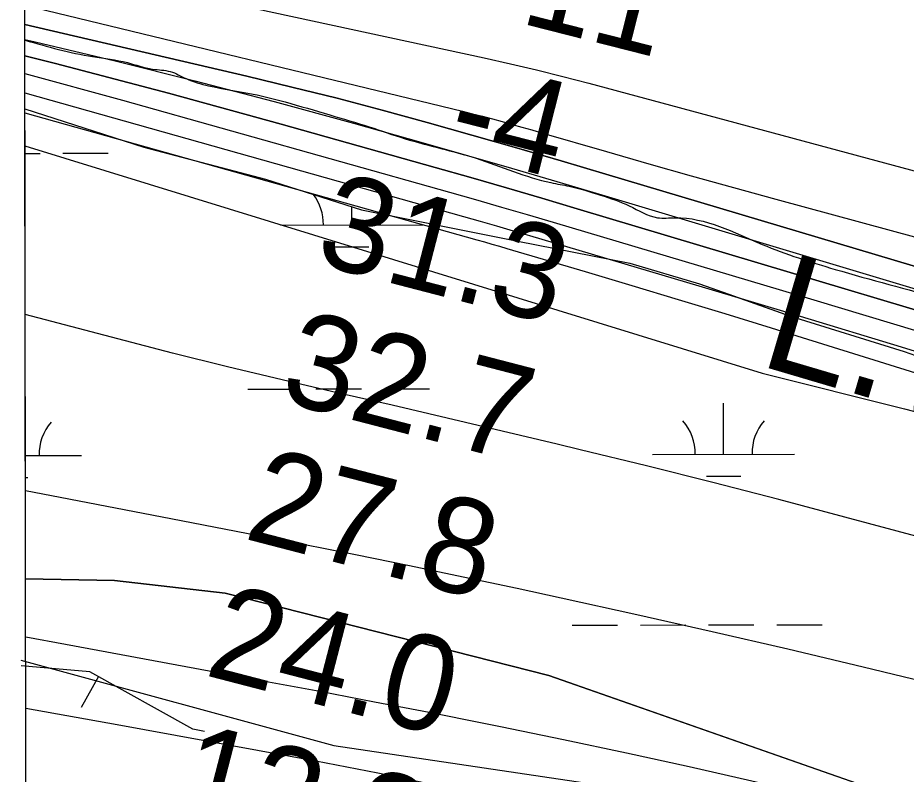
# Model space of a CAD drawing. Extents: x 3329297 to 3367176, y 649250 to 674653.
# Drawn here: x 3333403 to 3334029, y 668886 to 669418 of the extents above; entities that cross this region are included whole.
import ezdxf

# ---------------------------------------------------------------- set-up
doc = ezdxf.new("R2010")
doc.units = 0
for name, color, linetype in [('V-BORW-LINE', 7, 'Continuous'), ('V-GRID-FRAM', 7, 'Continuous'), ('V-RIVR-EDGE', 7, 'Continuous'), ('V-RIVR-RANG', 7, 'Continuous'), ('V-SITE-VEGE', 7, 'Continuous'), ('V-TOPO-DPTH', 7, 'Continuous'), ('V-TOPO-MAJR', 7, 'Continuous'), ('V-TOPO-MINR', 7, 'Continuous'), ('V-TOPO-SHOR', 7, 'Continuous'), ('V-TOPO-WATR', 7, 'Continuous'), ('V-TOPO-WATR-IDEN', 7, 'Continuous'), ('V-WETL-SWMP', 7, 'Continuous')]:
    doc.layers.add(name, color=color, linetype=linetype)

msp = doc.modelspace()

# ---------------------------------------------------------------- linework, layer by layer
at = {"layer": 'V-BORW-LINE'}
msp.add_line((3333460.35, 668954.51), (3333448.21, 668932.65), dxfattribs=at)
for points in [[(3333405.59, 668966.14), (3333625.98, 668906.03), (3333861.4, 668870.97), (3334101.83, 668795.84), (3334252.09, 668755.76), (3334382.32, 668740.74), (3334452.45, 668720.7), (3334632.77, 668650.58), (3334808.08, 668630.54), (3334943.32, 668585.46), (3335178.74, 668540.38), (3335298.95, 668480.27), (3335449.22, 668430.19), (3335604.5, 668375.09), (3335779.81, 668304.96), (3335960.13, 668209.79)], [(3333534.86, 668915.77), (3333526.76, 668917.61), (3333454.23, 668957.91), (3333405.87, 668961.94)]]:
    msp.add_lwpolyline(points, dxfattribs=at)
at = {"layer": 'V-GRID-FRAM'}
msp.add_lwpolyline([(3333403.5, 672816.28), (3364945.55, 672875.92), (3364987.87, 654691.71), (3333429.95, 654632.04), (3333403.5, 672816.28)], dxfattribs=at)
at = {"layer": 'V-RIVR-EDGE'}
msp.add_spline([(3333408.67, 669402.25), (3333456.19, 669390.71), (3333480.63, 669386.5), (3333498.44, 669381.9), (3333510.87, 669380.21), (3333522.05, 669375.21), (3333537.79, 669370.2), (3333569.28, 669364.32), (3333591.65, 669358.87), (3333623.12, 669349.68), (3333650.87, 669341.32), (3333676.14, 669332.97), (3333726.26, 669319.16), (3333778.85, 669302.04), (3333791.7, 669299.52), (3333813.65, 669293.25), (3333833.94, 669285.74), (3333853.81, 669277.4), (3333866.25, 669277.37), (3333927.54, 669258.57), (3333978.9, 669241.03), (3334054.7, 669220.12), (3334082.03, 669212.59), (3334104.4, 669205.9), (3334133.39, 669195.06), (3334212.08, 669169.99), (3334258.87, 669154.54), (3334287.45, 669144.94), (3334323.9, 669134.48), (3334362.83, 669121.12), (3334397.62, 669109.43), (3334435.3, 669094.83), (3334441.92, 669091.5), (3334451.86, 669089.82), (3334460.97, 669083.99), (3334464.7, 669082.74), (3334470.5, 669083.56), (3334476.3, 669080.22), (3334476.7, 669076.08), (3334486.64, 669072.74), (3334503.22, 669071.87), (3334523.51, 669067.26), (3334538.42, 669061.42), (3334550.43, 669055.17), (3334564.91, 669046.85), (3334575.68, 669042.68), (3334598.87, 669036.4), (3334626.22, 669030.95), (3334690.85, 669018.77), (3334721.1, 669015.79), (3334733.12, 669015.76), (3334745.12, 669011.17), (3334755.07, 669009.49), (3334769.57, 669008.62), (3334791.12, 669004.42), (3334799.82, 669004.4), (3334813.5, 669004.78), (3334832.55, 668999.76), (3334841.67, 668998.5), (3334844.56, 668994.76), (3334856.98, 668990.17), (3334864.01, 668983.93), (3334870.22, 668977.7), (3334876.83, 668970.23), (3334882.21, 668968.55), (3334894.64, 668965.62), (3334904.17, 668965.6), (3334918.26, 668964.32), (3334926.55, 668963.47), (3334936.07, 668958.47), (3334945.17, 668949.33), (3334956.75, 668941.01), (3334959.65, 668941.42), (3334971.67, 668941.39), (3334983.28, 668941.78), (3334993.22, 668938.85), (3335003.57, 668932.19), (3335011.43, 668925.13), (3335021.77, 668920.13), (3335034.2, 668915.95), (3335054.91, 668911.76), (3335056.98, 668908.85), (3335064.84, 668903.86), (3335073.54, 668900.11), (3335080.99, 668898.01), (3335087.62, 668898), (3335095.08, 668897.98), (3335097.56, 668895.07), (3335105.01, 668888.42), (3335114.11, 668882.18), (3335138.13, 668873), (3335159.66, 668864.25), (3335185.74, 668850.5), (3335195.24, 668838.88), (3335210.97, 668830.13), (3335229.2, 668825.53), (3335249.9, 668817.6), (3335252.37, 668811.38), (3335261.48, 668805.55), (3335272.65, 668798.48), (3335296.26, 668792.62), (3335327.31, 668778.45), (3335359.19, 668761.79), (3335399.34, 668739.72), (3335432.46, 668723.48), (3335466.41, 668708.06), (3335508.64, 668689.3), (3335535.54, 668674.31), (3335583.98, 668653.05), (3335614.62, 668638.06), (3335645.26, 668624.72), (3335682.09, 668600.59), (3335715.2, 668580.61), (3335752.45, 668561.45), (3335771.91, 668553.11), (3335793.87, 668548.5), (3335846.45, 668524.74), (3335870.88, 668514.74), (3335887.86, 668509.31), (3335894.89, 668501), (3335912.68, 668488.11), (3335927.57, 668478.12), (3335958.63, 668466.44), (3335986.78, 668452.69), (3336001.26, 668442.71), (3336018.65, 668434.38), (3336038.94, 668426.86), (3336117.18, 668387.3), (3336184.23, 668349), (3336223.14, 668326.52), (3336257.49, 668305.71), (3336289.35, 668284.49), (3336317.09, 668269.5), (3336332.82, 668261.59), (3336456.59, 668198.69), (3336509.16, 668170.79), (3336541.45, 668152.89), (3336585.74, 668129.99), (3336625.9, 668110.82), (3336652.81, 668097.9), (3336753.39, 668040.04), (3336798.08, 668013.82), (3336819.61, 668001.33), (3336844.03, 667986.76), (3336862.23, 667973.87), (3336893.68, 667952.24), (3336928.03, 667933.09), (3336960.32, 667914.77), (3336990.53, 667894.8), (3337029.42, 667867.76), (3337069.15, 667842.38), (3337101.03, 667829.45), (3337126.7, 667818.2), (3337166.01, 667790.33), (3337200.36, 667767.86), (3337228.49, 667747.49), (3337263.25, 667726.26), (3337288.91, 667709.2), (3337372.51, 667657.19), (3337387.81, 667642.64), (3337413.87, 667621.85), (3337448.63, 667598.56), (3337473.45, 667578.6), (3337509.02, 667550.74), (3337579.37, 667503.32), (3337621.15, 667469.64), (3337664.99, 667430.98), (3337708, 667391.09), (3337739.83, 667359.09), (3337772.91, 667327.1), (3337812.19, 667288.45), (3337827.07, 667271.42), (3337829.54, 667264.37), (3337842.77, 667251.49), (3337873.39, 667227.79), (3337886.2, 667214.9), (3337903.15, 667197.87), (3337949.44, 667144.7), (3337971.36, 667123.51), (3337996.16, 667096.5), (3338024.28, 667069.91), (3338047.02, 667044.57), (3338075.53, 667011.75), (3338104.88, 666976.86), (3338113.55, 666965.24), (3338176.78, 666889.65), (3338206.11, 666850.2), (3338224.29, 666825.28), (3338246.19, 666798.29), (3338263.54, 666774.2), (3338301.95, 666718.57), (3338311.86, 666704.45), (3338327.97, 666683.27), (3338335.39, 666667.92), (3338348.6, 666644.26), (3338362.65, 666627.23), (3338385.38, 666599.41), (3338404.38, 666574.49), (3338412.64, 666562.03), (3338414.69, 666551.25), (3338422.1, 666533), (3338443.14, 666493.98), (3338455.94, 666471.98), (3338475.36, 666449.55), (3338483.22, 666442.9), (3338498.1, 666425.04), (3338521.62, 666381.88), (3338562.49, 666317.53), (3338585.64, 666290.53), (3338600.49, 666260.65), (3338619.87, 666219.99), (3338640.91, 666179.73), (3338652.47, 666165.19), (3338660.72, 666148.59), (3338708.98, 666053.14), (3338735.4, 666007.49), (3338756.45, 665971.37), (3338777.09, 665937.33), (3338810.12, 665887.1), (3338828.67, 665846.43), (3338853.83, 665796.63), (3338873.62, 665751.82), (3338895.07, 665712.81), (3338903.73, 665692.06), (3338916.51, 665665.92), (3338933.84, 665635.2), (3338944.14, 665609.48), (3338956.5, 665578.78), (3338961.85, 665565.5), (3338976.72, 665543.08), (3338984.97, 665527.72), (3338995.29, 665511.12), (3339011.78, 665472.12), (3339026.62, 665438.92), (3339039.81, 665412.78), (3339047.62, 665382.91), (3339085.52, 665289.98), (3339099.52, 665253.88), (3339113.54, 665222.76), (3339126.31, 665192.47), (3339138.67, 665160.53), (3339164.2, 665092.49), (3339180.27, 665055.97), (3339203.74, 664990.84), (3339215.67, 664956.41), (3339231.28, 664897.51), (3339241.14, 664863.5), (3339253.89, 664825.75), (3339262.12, 664798.38), (3339275.29, 664761.87), (3339290.53, 664724.53), (3339306.2, 664692.16), (3339318.96, 664656.48), (3339324.3, 664636.57), (3339336.64, 664597.17), (3339352.32, 664567.7), (3339365.51, 664538.24), (3339372.09, 664519.57), (3339374.1, 664493.04), (3339373.24, 664478.95), (3339373.22, 664471.07), (3339377.31, 664449.92), (3339393.81, 664419.21), (3339410.31, 664384.77), (3339423.47, 664344.95), (3339458.49, 664257.4), (3339470, 664219.24), (3339470.38, 664207.22), (3339477.79, 664185.65), (3339481.06, 664164.92), (3339486.38, 664140.04), (3339490.07, 664124.28), (3339499.57, 664107.26), (3339512.74, 664069.92), (3339523.82, 664028.45), (3339527.48, 663998.18), (3339528.24, 663969.58), (3339525.71, 663951.76), (3339522.38, 663945.55), (3339521.12, 663939.34), (3339523.98, 663925.24), (3339554.12, 663875.01), (3339569.36, 663836.01), (3339574.25, 663803.67), (3339577.08, 663774.24), (3339586.92, 663730.69), (3339599.67, 663691.28), (3339610.34, 663646.91), (3339623.11, 663615.79), (3339630.52, 663595.88), (3339633.84, 663595.87), (3339642.96, 663599.16), (3339642.95, 663594.19), (3339646.2, 663565.99), (3339654.41, 663535.72), (3339664.28, 663503.78), (3339677.03, 663465.2), (3339691.86, 663427.03), (3339697.2, 663406.71), (3339697.16, 663392.2), (3339697.14, 663381.01), (3339704.95, 663354.46), (3339710.68, 663325.43), (3339723.84, 663284.37), (3339738.67, 663247.44), (3339746.07, 663222.55), (3339747.68, 663203.07), (3339746.39, 663183.59), (3339745.49, 663154.58), (3339745.01, 663130.54), (3339742.91, 663119.36), (3339739.57, 663107.34), (3339737.02, 663082.48), (3339735.31, 663062.18), (3339736.91, 663039.79), (3339742.24, 663016.57), (3339743.89, 663011.59), (3339748.03, 663011.58), (3339751.76, 663009.5), (3339753.81, 663002.44), (3339760.02, 662996.63), (3339761.25, 662990.82), (3339763.7, 662975.89), (3339763.23, 662954.76), (3339760.68, 662930.31), (3339757.77, 662927.83), (3339749.07, 662927.43), (3339743.27, 662927.45), (3339738.7, 662924.14), (3339734.95, 662917.94), (3339730.39, 662915.88), (3339727.48, 662912.15), (3339727.05, 662907.59), (3339732.42, 662900.12), (3339737.36, 662884.36), (3339741.88, 662869.42), (3339745.19, 662866.1), (3339748.09, 662867.34), (3339750.6, 662877.28), (3339752.68, 662878.93), (3339754.33, 662875.61), (3339755.55, 662867.73), (3339761.75, 662859.01), (3339764.21, 662850.72), (3339762.54, 662844.09), (3339761.66, 662822.12), (3339758.32, 662812.6), (3339756.63, 662801.83), (3339759.49, 662784), (3339757.41, 662779.44), (3339754.89, 662768.67), (3339755.28, 662757.07), (3339757.75, 662749.6), (3339761.87, 662739.64), (3339755.63, 662730.95), (3339746.46, 662711.08), (3339737.74, 662704.06), (3339732.76, 662703.24), (3339730.27, 662699.93), (3339733.56, 662689.56), (3339736.84, 662677.12), (3339737.24, 662668), (3339731.83, 662659.31), (3339726.4, 662644.4), (3339724.32, 662641.09), (3339729.69, 662633.2), (3339729.67, 662627.4), (3339727.18, 662625.33), (3339721.8, 662625.76), (3339721.77, 662615.4), (3339722.97, 662597.16), (3339722.88, 662560.68), (3339725.3, 662535.39), (3339725.27, 662520.47), (3339726.84, 662486.48), (3339724.3, 662463.27), (3339713.04, 662438.43), (3339703.87, 662416.9), (3339699.66, 662391.63), (3339692.89, 662333.2), (3339688.24, 662297.98), (3339687.35, 662274.36), (3339683.58, 662256.13), (3339676.08, 662239.99), (3339666.07, 662216.8), (3339659.8, 662192.78), (3339656.84, 662171.64), (3339654.66, 662126.06), (3339650.43, 662090.84), (3339644.54, 662058.52), (3339643.67, 662039.46), (3339638.22, 662015.43), (3339634.45, 661998.44), (3339628.58, 661971.93), (3339618.98, 661945.84), (3339616.46, 661933), (3339617.23, 661907.3), (3339619.63, 661874.97), (3339617.1, 661854.66), (3339612.93, 661845.55), (3339610.83, 661836.44), (3339609.99, 661829.81), (3339609.97, 661820.28), (3339609.94, 661810.74), (3339603.71, 661804.13), (3339600.8, 661799.58), (3339598.69, 661785.07), (3339594.93, 661775.55), (3339590.33, 661759.4), (3339588.63, 661741.16), (3339585.71, 661733.3), (3339580.72, 661727.51), (3339574.08, 661723.79), (3339572.82, 661715.92), (3339571.93, 661693.54), (3339563.96, 661655.01), (3339553.91, 661613.59), (3339540.55, 661574.66), (3339527.6, 661533.66), (3339508.45, 661497.23), (3339490.11, 661455.83), (3339486.77, 661446.72), (3339487.15, 661432.62), (3339486.27, 661412.32), (3339484.59, 661404.03), (3339476.69, 661391.62), (3339467.95, 661378.79), (3339452.99, 661365.15), (3339446.77, 661363.5), (3339440.97, 661363.1), (3339433.9, 661354.83), (3339423.52, 661346.15), (3339398.21, 661334.61), (3339381.19, 661326.78), (3339369.99, 661319.76), (3339357.51, 661305.28), (3339344.6, 661280.03), (3339332.97, 661269.7), (3339320.94, 661263.51), (3339313.89, 661263.11), (3339310.17, 661266.02), (3339308.11, 661271.83), (3339302.75, 661282.21), (3339298.61, 661286.36), (3339290.74, 661288.87), (3339284.94, 661288.88), (3339274.98, 661285.59), (3339261.28, 661273.19), (3339255.46, 661266.57), (3339248.82, 661265.76), (3339234.73, 661264.55), (3339224.36, 661264.16), (3339216.48, 661259.21), (3339211.9, 661252.17), (3339209.4, 661248.45), (3339211.04, 661240.57), (3339215.57, 661229.37), (3339215.52, 661208.23), (3339213.41, 661191.24), (3339208.83, 661185.04), (3339198.85, 661169.31), (3339190.95, 661161.87), (3339179.34, 661161.07), (3339154.49, 661165.69), (3339127.97, 661171.14), (3339111.41, 661176.16), (3339105.19, 661176.17), (3339096.89, 661174.12), (3339090.66, 661168.75), (3339085.66, 661157.16), (3339071.95, 661143.1), (3339054.92, 661129.88), (3339020.08, 661118.77), (3338993.53, 661110.13), (3338978.58, 661099.81), (3338965.29, 661086.16), (3338953.63, 661064.64), (3338937.4, 661038.98)], degree=3, dxfattribs=at)
at = {"layer": 'V-SITE-VEGE'}
for p, q in [((3333409.01, 669023.29), (3333408.53, 669354.01)), ((3333408.53, 669354.01), (3333492.15, 669326.99)), ((3333492.15, 669326.99), (3333577.96, 669304.48)), ((3333577.96, 669304.48), (3333645.41, 669282.86)), ((3333645.41, 669282.86), (3333755.41, 669260.81)), ((3333755.41, 669260.81), (3333834.27, 669245.49)), ((3333834.27, 669245.49), (3333883.35, 669230.93)), ((3333883.35, 669230.93), (3333947.37, 669208.02)), ((3333947.37, 669208.02), (3334027.52, 669183.26)), ((3334027.52, 669183.26), (3334091.99, 669160.07)), ((3333471.65, 669022.05), (3333409.01, 669023.29)), ((3333549.41, 669013.14), (3333471.65, 669022.05)), ((3333777.26, 668955.26), (3333549.41, 669013.14)), ((3334046.33, 668861.19), (3333777.26, 668955.26))]:
    msp.add_line(p, q, dxfattribs=at)
at = {"layer": 'V-TOPO-DPTH'}
for points in [[(3333408.38, 669459.74), (3333731.79, 669389.86), (3333750.29, 669385.72), (3333768.75, 669381.39), (3333787.13, 669376.79), (3333805.48, 669372), (3334306.19, 669237.23), (3334365.15, 669221.22), (3334424.06, 669205.02), (3334482.9, 669188.55), (3334541.69, 669171.9), (3334642.41, 669143.11), (3334650.8, 669140.74), (3334659.21, 669138.41), (3334667.62, 669136.13), (3334676.05, 669133.88), (3334775.58, 669107.72), (3334833.98, 669093.47), (3334892.67, 669080.62)], [(3333408.45, 669413.4), (3333408.38, 669459.74), (3333731.79, 669389.86), (3333750.29, 669385.72), (3333768.75, 669381.39), (3333787.13, 669376.79), (3333805.48, 669372), (3334306.19, 669237.23), (3334365.15, 669221.22), (3334424.06, 669205.02), (3334482.9, 669188.55), (3334541.69, 669171.9), (3334642.41, 669143.11), (3334650.8, 669140.74), (3334659.21, 669138.41), (3334667.62, 669136.13), (3334676.05, 669133.88), (3334775.58, 669107.72), (3334833.98, 669093.47), (3334892.67, 669080.62)], [(3334372.95, 669142.47), (3333817.53, 669308.03), (3333786.1, 669317.32), (3333754.64, 669326.5), (3333723.14, 669335.52), (3333691.6, 669344.44), (3333659.99, 669353.07), (3333628.31, 669361.42), (3333596.52, 669369.34), (3333564.66, 669376.99), (3333408.45, 669413.4)], [(3333408.45, 669413.4), (3333564.66, 669376.99), (3333596.52, 669369.34), (3333628.31, 669361.42), (3333659.99, 669353.07), (3333691.6, 669344.44), (3333723.14, 669335.52), (3333754.64, 669326.5), (3333786.1, 669317.32), (3333817.53, 669308.03), (3334372.95, 669142.47)], [(3335002.21, 668898.86), (3334694.44, 669005.96), (3334661.88, 669017.15), (3334629.27, 669028.19), (3334596.59, 669038.99), (3334563.84, 669049.63), (3334486.28, 669074.53), (3334414.65, 669097.28), (3334342.92, 669119.75), (3334271.07, 669141.79), (3334199.13, 669163.54), (3333797.33, 669283.73), (3333772.39, 669291.12), (3333747.44, 669298.43), (3333722.45, 669305.62), (3333697.43, 669312.72), (3333588.99, 669343.23), (3333509.59, 669364.97), (3333430, 669385.97), (3333408.48, 669391.33), (3333408.45, 669413.4)]]:
    msp.add_lwpolyline(points, dxfattribs=at)
at = {"layer": 'V-TOPO-MAJR'}
for points in [[(3333408.54, 669351.21), (3333726.76, 669261.81), (3333732.02, 669260.32), (3333737.28, 669258.81), (3333742.53, 669257.29), (3333747.77, 669255.76), (3333802.91, 669239.49), (3333835.69, 669229.74), (3333868.45, 669219.88), (3333901.16, 669209.88), (3333933.85, 669199.78), (3334593.81, 668994.15), (3334605.9, 668990.34), (3334617.98, 668986.47), (3334630.03, 668982.52), (3334642.06, 668978.52), (3334719.24, 668952.53), (3334769.81, 668935.39), (3334820.33, 668918.11), (3334870.79, 668900.62)], [(3335195.73, 668653.71), (3334626.55, 668807.85), (3334599.96, 668814.93), (3334573.32, 668821.87), (3334546.63, 668828.59), (3334519.91, 668835.17), (3333998.57, 668961.11), (3333945.51, 668973.72), (3333892.38, 668986.08), (3333839.17, 668998.04), (3333785.9, 669009.75), (3333755.05, 669016.41), (3333717.13, 669024.48), (3333679.19, 669032.4), (3333641.19, 669040.08), (3333603.17, 669047.62), (3333511.33, 669065.54), (3333427.33, 669081.77), (3333408.92, 669085.27)]]:
    msp.add_lwpolyline(points, dxfattribs=at)
at = {"layer": 'V-TOPO-MINR'}
for points in [[(3333408.38, 669459.74), (3333731.79, 669389.86), (3333750.29, 669385.72), (3333768.75, 669381.39), (3333787.13, 669376.79), (3333805.48, 669372), (3334306.19, 669237.23), (3334365.15, 669221.22), (3334424.06, 669205.02), (3334482.9, 669188.55), (3334541.69, 669171.9), (3334642.41, 669143.11), (3334650.8, 669140.74), (3334659.21, 669138.41), (3334667.62, 669136.13), (3334676.05, 669133.88), (3334775.58, 669107.72), (3334833.98, 669093.47), (3334892.67, 669080.62)], [(3333408.43, 669426.92), (3333716.64, 669352.25), (3333723.63, 669350.52), (3333730.61, 669348.74), (3333737.57, 669346.89), (3333744.52, 669344.99), (3333751.46, 669343.05), (3333758.39, 669341.09), (3333765.32, 669339.11), (3333772.25, 669337.12), (3333817.87, 669323.89), (3333847.62, 669315.35), (3333877.41, 669306.91), (3333907.23, 669298.62), (3333937.09, 669290.44), (3334609.25, 669108.04), (3334628.65, 669102.68), (3334648.02, 669097.19), (3334667.33, 669091.51), (3334686.61, 669085.71), (3334892.54, 669022.67)], [(3333408.46, 669402.82), (3333415.83, 669401.11), (3333472.05, 669387.71), (3333528.14, 669373.79), (3333584.02, 669359.07), (3333639.78, 669343.84), (3333687.15, 669330.53), (3333719.09, 669321.46), (3333750.99, 669312.29), (3333782.85, 669302.95), (3333814.67, 669293.49), (3334438.65, 669106.29), (3334471.28, 669096.38), (3334503.87, 669086.32), (3334536.39, 669076.04), (3334568.86, 669065.6), (3334601.25, 669054.94), (3334633.59, 669044.12), (3334665.85, 669033.05), (3334698.06, 669021.82), (3335157.18, 668859.82)], [(3333408.48, 669391.33), (3333430, 669385.97), (3333509.59, 669364.97), (3333588.99, 669343.23), (3333697.43, 669312.72), (3333722.45, 669305.62), (3333747.44, 669298.43), (3333772.39, 669291.12), (3333797.33, 669283.73), (3334199.13, 669163.54), (3334271.07, 669141.79), (3334342.92, 669119.75), (3334414.65, 669097.28), (3334486.28, 669074.53), (3334563.84, 669049.63), (3334596.59, 669038.99), (3334629.27, 669028.19), (3334661.88, 669017.15), (3334694.44, 669005.96), (3335002.21, 668898.86)], [(3333408.5, 669378.92), (3333477.21, 669360.09), (3333707.5, 669295.26), (3333725.73, 669290.08), (3333743.96, 669284.85), (3333762.15, 669279.53), (3333780.33, 669274.16), (3333963.81, 669219.48), (3334073.63, 669186.43), (3334183.32, 669152.99), (3334292.84, 669118.98), (3334402.24, 669084.57), (3334574.41, 669029.93), (3334599.86, 669021.75), (3334625.28, 669013.45), (3334650.64, 669004.96), (3334675.96, 668996.36), (3334846.83, 668937.63)], [(3333408.52, 669365.14), (3333717.3, 669278.25), (3333728.93, 669274.95), (3333740.56, 669271.61), (3333752.17, 669268.23), (3333763.78, 669264.81), (3333883.01, 669229.44), (3333954.17, 669208.14), (3334025.26, 669186.61), (3334096.25, 669164.74), (3334167.16, 669142.63), (3334584.36, 669011.51), (3334602.96, 669005.59), (3334621.53, 668999.59), (3334640.06, 668993.46), (3334658.56, 668987.24), (3334773.41, 668948.19), (3334849.29, 668922.29)], [(3333408.57, 669327.88), (3333927.46, 669167.89), (3334027.81, 669142.94), (3334127.86, 669116.89), (3334227.46, 669089.16), (3334326.76, 669060.32), (3334602.76, 668977.63), (3334608.68, 668975.83), (3334614.59, 668973.99), (3334620.49, 668972.09), (3334626.37, 668970.16), (3334665.04, 668957.23), (3334690.23, 668948.74), (3334715.38, 668940.15), (3334740.48, 668931.43), (3334765.56, 668922.61), (3335381.1, 668704.16)], [(3335033.64, 668780.21), (3334633.27, 668892.88), (3334614.36, 668898.16), (3334595.44, 668903.4), (3334576.5, 668908.56), (3334557.54, 668913.67), (3333985.72, 669066.76), (3333939.24, 669079.01), (3333892.7, 669091.03), (3333846.07, 669102.7), (3333799.38, 669114.13), (3333783.2, 669118.02), (3333744.54, 669127.25), (3333705.86, 669136.38), (3333667.15, 669145.36), (3333628.41, 669154.24), (3333589.7, 669163.24), (3333551.05, 669172.5), (3333512.51, 669182.15), (3333474.02, 669192.06), (3333408.74, 669209.23)], [(3334945.82, 668627.85), (3334610.71, 668717.44), (3334580.03, 668725.49), (3334549.3, 668733.34), (3334518.5, 668740.9), (3334487.65, 668748.26), (3333920.34, 668880.84), (3333876.22, 668890.92), (3333832.04, 668900.72), (3333787.76, 668910.08), (3333743.42, 668919.16), (3333731.67, 668921.51), (3333693.15, 668929.11), (3333654.6, 668936.6), (3333616.02, 668943.93), (3333577.42, 668951.14), (3333437.09, 668977.03), (3333409.07, 668982.17)], [(3334898.4, 668586.32), (3334826.87, 668609.22), (3334755.03, 668631.11), (3334682.98, 668652.33), (3334559.65, 668687.72), (3334549.08, 668690.68), (3334538.49, 668693.54), (3334527.87, 668696.25), (3334517.22, 668698.87), (3334407.13, 668725.18), (3334341.35, 668740.61), (3334275.49, 668755.67), (3334209.51, 668770.2), (3334143.45, 668784.36), (3333671.6, 668883.49), (3333657.05, 668886.49), (3333642.48, 668889.41), (3333627.89, 668892.22), (3333613.28, 668894.96), (3333473.41, 668920.62), (3333409.15, 668931.95)]]:
    msp.add_lwpolyline(points, dxfattribs=at)
at = {"layer": 'V-TOPO-SHOR'}
msp.add_lwpolyline([(3333409.01, 669023.29), (3333471.65, 669022.05), (3333549.41, 669013.14), (3333777.26, 668955.26), (3334046.33, 668861.19), (3334305.48, 668791.68), (3334649.14, 668691.72), (3335006.81, 668589.02), (3335326.72, 668508.62), (3335614.81, 668397.97), (3335795.7, 668325.62)], dxfattribs=at)
at = {"layer": 'V-TOPO-WATR'}
msp.add_lwpolyline([(3333408.45, 669413.4), (3333564.66, 669376.99), (3333596.52, 669369.34), (3333628.31, 669361.42), (3333659.99, 669353.07), (3333691.6, 669344.44), (3333723.14, 669335.52), (3333754.64, 669326.5), (3333786.1, 669317.32), (3333817.53, 669308.03), (3334372.95, 669142.47)], dxfattribs=at)
at = {"layer": 'V-WETL-SWMP'}
for p, q in [((3333409.01, 669023.29), (3333408.53, 669354.01)), ((3333408.53, 669354.01), (3333492.15, 669326.99)), ((3333492.15, 669326.99), (3333577.96, 669304.48)), ((3333408.58, 669322.63), (3333419.21, 669322.65)), ((3333435.21, 669322.68), (3333467.21, 669322.74)), ((3333577.96, 669304.48), (3333645.4, 669282.86)), ((3333638.62, 669272.33), (3333638.59, 669285.04)), ((3333645.4, 669282.86), (3333755.41, 669260.8)), ((3333588.62, 669272.23), (3333688.62, 669272.42)), ((3333626.65, 669256.87), (3333650.65, 669256.92)), ((3333755.41, 669260.8), (3333834.27, 669245.48)), ((3333834.27, 669245.48), (3333883.35, 669230.93)), ((3333883.35, 669230.93), (3333904.13, 669223.48)), ((3333904.13, 669223.48), (3333947.36, 669208.02)), ((3333947.36, 669208.02), (3334027.52, 669183.26)), ((3334027.52, 669183.26), (3334091.99, 669160.07)), ((3333565.43, 669156.76), (3333597.43, 669156.82)), ((3333613.43, 669156.85), (3333645.43, 669156.91)), ((3333661.43, 669156.94), (3333693.43, 669157)), ((3333900.36, 669110.96), (3333900.29, 669146.96)), ((3333408.89, 669110.03), (3333448.45, 669110.11)), ((3333850.36, 669110.86), (3333950.36, 669111.05)), ((3333408.91, 669094.6), (3333410.48, 669094.6)), ((3333888.39, 669095.51), (3333912.39, 669095.55)), ((3333471.65, 669022.05), (3333409.01, 669023.29)), ((3333549.4, 669013.13), (3333471.65, 669022.05)), ((3333777.25, 668955.25), (3333549.4, 669013.13)), ((3333793.74, 668990.69), (3333825.74, 668990.75)), ((3333841.74, 668990.78), (3333873.74, 668990.84)), ((3333889.74, 668990.87), (3333921.74, 668990.93)), ((3333937.74, 668990.96), (3333969.74, 668991.02)), ((3334046.33, 668861.18), (3333777.25, 668955.25))]:
    msp.add_line(p, q, dxfattribs=at)
for centre, start, end in [((3333583.37, 669272.7), 359.33648, 36.49337), ((3333693.86, 669272.91), 168.28409, 180.88013), ((3333453.69, 669110.59), 139.33648, 180.88013), ((3333845.12, 669111.33), 359.33648, 40.88014), ((3333955.6, 669111.54), 139.33648, 180.88013)]:
    msp.add_arc(centre, 35.25, start, end, dxfattribs=at)

# ---------------------------------------------------------------- texts
at = {"layer": 'V-RIVR-RANG'}
for s, rotation, p in [('-11', 345.74661, (3333726.96, 669421.98)), ('-4', 345.74661, (3333703.63, 669324.73)), ('31.3', 345.45833, (3333611.26, 669245.63)), ('32.7', 345.45833, (3333586.4, 669148.77)), ('27.8', 345.45833, (3333561.54, 669051.91)), ('24.0', 345.45833, (3333533.87, 668955.78)), ('13.2', 345.45833, (3333511.82, 668858.19))]:
    msp.add_text(s, height=67, rotation=rotation, dxfattribs=at).set_placement(p)
at = {"layer": 'V-TOPO-WATR-IDEN'}
msp.add_text('L.W.R.P.', height=83, rotation=343.53406, dxfattribs=at).set_placement((3333923.37, 669174.05))

doc.saveas('drawing.dxf')
